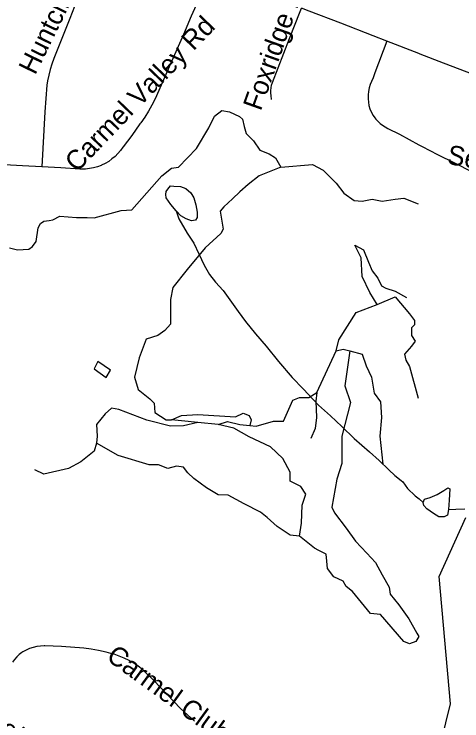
# Model space of a CAD drawing. Extents: x 1383679 to 1536984, y 460658 to 651027.
# Drawn here: x 1454089 to 1456286, y 496668 to 500135 of the extents above; entities that cross this region are included whole.
import ezdxf

# ---------------------------------------------------------------- set-up
doc = ezdxf.new("R2010")
doc.units = 0
for name, color, linetype in [('Exist Hydrographic Creek Single Shore', 7, 'Continuous'), ('Exist Hydrographic Misc Water Feature', 7, 'Continuous'), ('Exist Road Non-System Type 51', 7, 'Continuous'), ('Exist Road Non-System Type 51 Label', 7, 'Continuous')]:
    doc.layers.add(name, color=color, linetype=linetype)

msp = doc.modelspace()

# ---------------------------------------------------------------- linework, layer by layer
at = {"layer": 'Exist Hydrographic Creek Single Shore'}
msp.add_lwpolyline([(1453256.2, 493220.2), (1453348.3, 493251.2), (1453733.3, 493328.8), (1454194.3, 493470.5), (1455054.2, 493962), (1455240.3, 494109.2), (1455292.3, 494232.9), (1455320.3, 494416.2), (1455319.3, 495233.5), (1455670.3, 495751.6), (1456140.3, 496385.5), (1456230.3, 496751.4), (1456175.3, 497376.1), (1456305.3, 497665.6)], dxfattribs=at)
at = {"layer": 'Exist Hydrographic Misc Water Feature'}
for points in [[(1454883.9, 499169.4), (1454858.4, 499201.9), (1454835.1, 499234.4), (1454833.4, 499250.8), (1454835.6, 499264.7), (1454843.8, 499276.9), (1454856.1, 499292.2), (1454872.1, 499291.9), (1454906, 499289.5), (1454931.9, 499279.2), (1454955.6, 499258.2), (1454971, 499234.1), (1454980.5, 499200.2), (1454987.9, 499164), (1454987.2, 499137.7), (1454979.1, 499123.9), (1454959.1, 499121.9), (1454933.2, 499130.6), (1454907.4, 499145.1), (1454883.9, 499169.4)], [(1454883.9, 499169.4), (1454897.2, 499131.3), (1454937.9, 499060.8), (1454971, 499011.7), (1454996.1, 498959.5), (1455021, 498903.2), (1455048.3, 498858.3), (1455077.5, 498820), (1455114.9, 498779), (1455155.9, 498722.4), (1455189, 498675.8), (1455224.1, 498627.5), (1455273.1, 498566.6), (1455326, 498505.6), (1455386.6, 498430.6), (1455453.1, 498352.9), (1455508.2, 498296), (1455582.7, 498216.5), (1455641.9, 498163.6), (1455696.9, 498112.5), (1455757.9, 498053), (1455832.7, 497987.5), (1455879.9, 497944.7), (1455927.2, 497900.2), (1455956.6, 497871.7), (1455988.3, 497847.3)], [(1454500.1, 498430.4), (1454481.5, 498394.6), (1454540.7, 498353.2), (1454561.5, 498388.9), (1454500.1, 498430.4)], [(1455988.3, 497847.3), (1455996.1, 497840.6), (1456019.5, 497808.1), (1456056.8, 497772.1), (1456076.6, 497757.7), (1456096.3, 497739.3)], [(1456096.3, 497739.3), (1456102.5, 497754.8), (1456130.7, 497764), (1456165.1, 497778.1), (1456197.5, 497797.2), (1456217.6, 497810.7), (1456227.6, 497806.4), (1456224.5, 497750.7), (1456219.7, 497704.8)], [(1456219.7, 497704.8), (1456215.2, 497677), (1456199.1, 497669.1), (1456173.1, 497669.6), (1456147.3, 497685.7), (1456113.7, 497708.6), (1456100.1, 497725.2), (1456096.3, 497739.3)], [(1456219.7, 497704.8), (1456255.7, 497705.7), (1456299.9, 497707.3)]]:
    msp.add_lwpolyline(points, dxfattribs=at)
at = {"layer": 'Exist Road Non-System Type 51'}
for points in [[(1454998.2, 500216.9), (1454958.5, 500124.7), (1454919.5, 500034.8), (1454857, 499891.3), (1454781, 499719.2), (1454765.5, 499688.8), (1454748.5, 499659.2), (1454730.1, 499630.4), (1454710.5, 499602.4), (1454706.7, 499597.3), (1454666.1, 499540.1), (1454624.2, 499483.8), (1454622.9, 499482.1), (1454611.3, 499466.1), (1454598.4, 499451.1), (1454584.4, 499437.2), (1454569.3, 499424.5), (1454553.2, 499412.9), (1454536.3, 499402.8), (1454518.6, 499393.9), (1454516.2, 499392.9), (1454497.7, 499386.2), (1454478.7, 499381), (1454459.4, 499377.4), (1454439.9, 499375.3), (1454420.2, 499374.8), (1454412, 499375), (1454318, 499381.2), (1454225.1, 499386)], [(1454397.1, 500202.4), (1454362, 500113.2), (1454284.3, 499916.8), (1454274.4, 499890.1), (1454265.9, 499863), (1454258.9, 499835.4), (1454253.5, 499807.5), (1454250.5, 499786.5), (1454240, 499656.2), (1454225.1, 499386)], [(1455351.3, 499716.8), (1455349.9, 499735.6), (1455348.4, 499747.3), (1455348.3, 499760.8), (1455349.7, 499774.2), (1455352.7, 499787.4), (1455357.1, 499800.1), (1455441, 500015.9), (1455492.7, 500147.4), (1455498.8, 500164.6)], [(1455917.4, 500003.1), (1455851.6, 500028.8), (1455691.7, 500090.4), (1455537.3, 500150), (1455498.8, 500164.6)], [(1455917.4, 500003.1), (1455858.9, 499847.1), (1455850.1, 499823.1), (1455842.6, 499805.1), (1455836.2, 499789.2), (1455831.3, 499773), (1455827.9, 499756.4), (1455825.9, 499739.7), (1455825.8, 499735.3), (1455826.3, 499718.9), (1455827.9, 499702.8), (1455830.2, 499686.9), (1455835.3, 499670.9), (1455841.6, 499655.5), (1455850.1, 499638.4), (1455859.3, 499626.5), (1455864.4, 499620.2), (1455873.9, 499609.9), (1455884.7, 499599.2), (1455896.5, 499589.8), (1455909.3, 499581.6), (1455922.9, 499574.8), (1455979.6, 499545.6), (1456075, 499494.3), (1456091.2, 499485.5), (1456167.2, 499446), (1456249.5, 499405.1), (1456336.2, 499362.1)], [(1456967, 499892.6), (1456843.4, 499838.7), (1456760.3, 499804.2), (1456739.7, 499794.7), (1456718.5, 499786.7), (1456696.9, 499780.2), (1456674.8, 499775.2), (1456652.4, 499771.8), (1456632.2, 499770.1), (1456608, 499768.5), (1456583.7, 499768.5), (1456559.5, 499770), (1456535.4, 499773.2), (1456514.5, 499776.3), (1456487.1, 499783.4), (1456456.1, 499794.2), (1456346, 499836.9), (1456196, 499895.4), (1456081.2, 499939.4), (1456075, 499941.8), (1455917.4, 500003.1)], [(1454066.7, 498988.7), (1454106.3, 498979.6), (1454161.2, 498982.6), (1454179.5, 498994.8), (1454197.7, 499019.2), (1454206.9, 499086.3), (1454219.1, 499107.7), (1454234.3, 499119.9), (1454261.7, 499122.9), (1454280, 499126), (1454313.6, 499144.3), (1454395.8, 499138.2), (1454447.6, 499138.2), (1454481.2, 499135.1), (1454615.3, 499171.7), (1454667.1, 499174.7), (1454813.4, 499342.5), (1454862.1, 499379.1), (1454895.6, 499385.2), (1454984, 499476.6), (1455045, 499577.3), (1455072.4, 499635.2), (1455109, 499662.7), (1455145.5, 499656.6), (1455194.3, 499632.2), (1455209.5, 499620), (1455218.7, 499583.4), (1455227.8, 499549.8), (1455264.4, 499513.2), (1455294.9, 499467.5), (1455340.6, 499449.2), (1455371.1, 499430.9), (1455398.5, 499385.2), (1455291.8, 499342.5), (1455237, 499299.8), (1455197.4, 499263.2), (1455160.8, 499229.6), (1455118.1, 499190), (1455099.8, 499168.6), (1455115.1, 499080.2), (1455102.9, 499058.9), (1455026.7, 498988.7), (1454938.3, 498882), (1454868.2, 498793.6), (1454856, 498735.6), (1454856, 498613.7), (1454828.6, 498583.2), (1454795.1, 498558.8), (1454737.2, 498540.5), (1454703.6, 498449), (1454679.3, 498354.5), (1454697.6, 498293.5), (1454755.5, 498247.7), (1454776.8, 498226.4), (1454779.8, 498180.6), (1454834.7, 498144), (1454862.1, 498144), (1454910.9, 498165.4), (1454990.1, 498171.5), (1455176, 498159.3), (1455212.6, 498177.6), (1455243.1, 498165.4), (1455252.2, 498144), (1455246.1, 498116.6)], [(1454225.1, 499386), (1454130.7, 499390.9), (1453922.7, 499402.3), (1453720.4, 499412.8)], [(1455398.5, 499385.2), (1455553.9, 499397.4), (1455605.7, 499369.9), (1455669.7, 499305.9), (1455706.3, 499257.1), (1455758.1, 499220.5), (1455797.7, 499217.4), (1455846.5, 499226.6), (1455895.3, 499217.4), (1455959.3, 499226.6), (1456001.9, 499232.7), (1456072, 499205.2)], [(1455870.9, 498711.2), (1455834.3, 498769.2), (1455797.7, 498848.5), (1455791.6, 498939.9), (1455761.2, 499000.9), (1455803.8, 498979.6), (1455828.2, 498918.6), (1455846.5, 498875.9), (1455873.9, 498839.3), (1455892.2, 498802.7), (1455913.5, 498790.5), (1455959.3, 498775.3), (1456014.1, 498744.8)], [(1455575.3, 498278.2), (1455669.7, 498482.5), (1455681.9, 498537.4), (1455767.3, 498671.6), (1455870.9, 498711.2), (1455959.3, 498747.8), (1456029.4, 498665.5), (1456053.7, 498632), (1456053.7, 498610.6), (1456038.5, 498595.4), (1456038.5, 498558.8), (1456056.8, 498531.3), (1456038.5, 498506.9), (1456005, 498467.3), (1456011.1, 498436.8), (1456029.4, 498406.3), (1456072, 498250.8)], [(1455669.7, 498482.5), (1455703.3, 498491.7), (1455736.8, 498482.5), (1455712.4, 498311.8), (1455739.8, 498229.4), (1455697.2, 498064.8), (1455697.2, 497930.6)], [(1455736.8, 498482.5), (1455797.7, 498467.3), (1455816, 498409.3), (1455843.4, 498354.5), (1455855.6, 498275.2), (1455886.1, 498232.5), (1455892.2, 498156.2), (1455883.1, 498064.8), (1455898.3, 497927.5)], [(1455246.1, 498116.6), (1455276.6, 498113.6), (1455361.9, 498137.9), (1455410.7, 498137.9), (1455456.4, 498241.6), (1455489.9, 498253.8), (1455535.6, 498253.8), (1455575.3, 498278.2), (1455569.2, 498235.5), (1455572.2, 498156.2), (1455566.1, 498101.4), (1455544.8, 498052.6)], [(1454603.1, 498195.3), (1454566.5, 498201.4), (1454536, 498173.9), (1454493.4, 498122.1), (1454496.4, 498064.2), (1454493.4, 498030.6)], [(1454990.1, 498131.2), (1454920, 498116), (1454856, 498112.9), (1454740.2, 498143.4), (1454603.1, 498195.3)], [(1455090.7, 498122.1), (1454990.1, 498131.2), (1454910.9, 498140.4), (1454862.1, 498144)], [(1455489.9, 497573.2), (1455499.1, 497637.2), (1455502.1, 497725.7), (1455520.4, 497780.6), (1455496, 497817.2), (1455444.2, 497844.6), (1455444.2, 497887.3), (1455407.6, 497954.4), (1455346.7, 498012.3), (1455243.1, 498061.1), (1455166.9, 498103.8), (1455090.7, 498122.1), (1455136.4, 498137.3), (1455197.4, 498122.1), (1455246.1, 498116.6)], [(1454493.4, 498030.6), (1454481.2, 497991), (1454417.2, 497939.1), (1454356.2, 497905.6), (1454234.3, 497878.1), (1454191.6, 497899.5)], [(1454920, 497911.7), (1454886.5, 497917.8), (1454843.8, 497905.6), (1454798.1, 497923.9), (1454752.4, 497923.9), (1454600, 497969.6), (1454493.4, 498030.6)], [(1455697.2, 497930.6), (1455672.8, 497853.7), (1455648.4, 497716.5), (1455660.6, 497689.1), (1455718.5, 497612.8), (1455764.2, 497548.8), (1455819.1, 497490.9), (1455861.7, 497445.1), (1455895.3, 497384.1), (1455928.8, 497323.1), (1455934.9, 497289.6), (1455977.5, 497237.8), (1456026.3, 497167.6), (1456065.9, 497097.5), (1456075.1, 497082.2), (1456059.8, 497057.8), (1456029.4, 497045.7), (1456001.9, 497057.8), (1455886.1, 497189), (1455837.4, 497195.1), (1455749, 497301.8), (1455718.5, 497326.2), (1455703.3, 497353.6), (1455657.5, 497375), (1455627.1, 497414.6), (1455624, 497451.2), (1455621, 497484.8), (1455584.4, 497503.1), (1455563.1, 497515.3), (1455489.9, 497573.2), (1455444.2, 497579.3), (1455380.2, 497622), (1455331.5, 497664.7), (1455297.9, 497692.1), (1455218.7, 497731.8), (1455139.5, 497774.5), (1455090.7, 497777.5), (1455032.8, 497811.1), (1454971.8, 497856.8), (1454941.4, 497884.2), (1454920, 497911.7)], [(1454719.5, 496920.3), (1454698.3, 496936), (1454676.1, 496950.5), (1454653.1, 496963.7), (1454629.4, 496975.4), (1454605, 496985.7), (1454580, 496994.6), (1454576, 496995.7), (1454540.1, 497005.1), (1454503.8, 497012.9), (1454467.3, 497019.2), (1454430.5, 497023.9), (1454321.3, 497031.8), (1454240.5, 497036.3), (1454236.5, 497036.2), (1454218.2, 497035), (1454200.1, 497032.2), (1454182.3, 497027.9), (1454164.9, 497022), (1454148.1, 497014.6), (1454131.9, 497005.9), (1454127.2, 497002.7), (1454114.1, 496992.6), (1454102.1, 496981.4), (1454091.2, 496969.1), (1454081.6, 496955.7)], [(1454974.5, 496665.8), (1454905.9, 496728.3), (1454775.5, 496866.4), (1454719.5, 496920.3)]]:
    msp.add_lwpolyline(points, dxfattribs=at)

# ---------------------------------------------------------------- texts
at = {"layer": 'Exist Road Non-System Type 51 Label'}
for s, rotation, p in [('Huntcliff Dr', 63.8798, (1454192.5, 499832.7)), ('McAlpine Farm Rd', 344.0719, (1455859, 500324)), ('Foxridge Rd', 70.4077, (1455299.1, 499656.5)), ('Carmel Valley Rd', 46.2027, (1454397.5, 499355.7)), ('Sentinel Post Rd', 350.0563, (1456209.6, 499401.1)), ('Carmel Club Dr', 324.0539, (1454536.3, 496970.9)), ('Carmel Club Dr', 321.7166, (1453766.1, 496803.6))]:
    msp.add_text(s, height=95, rotation=rotation, dxfattribs=at).set_placement(p)

doc.saveas('drawing.dxf')
